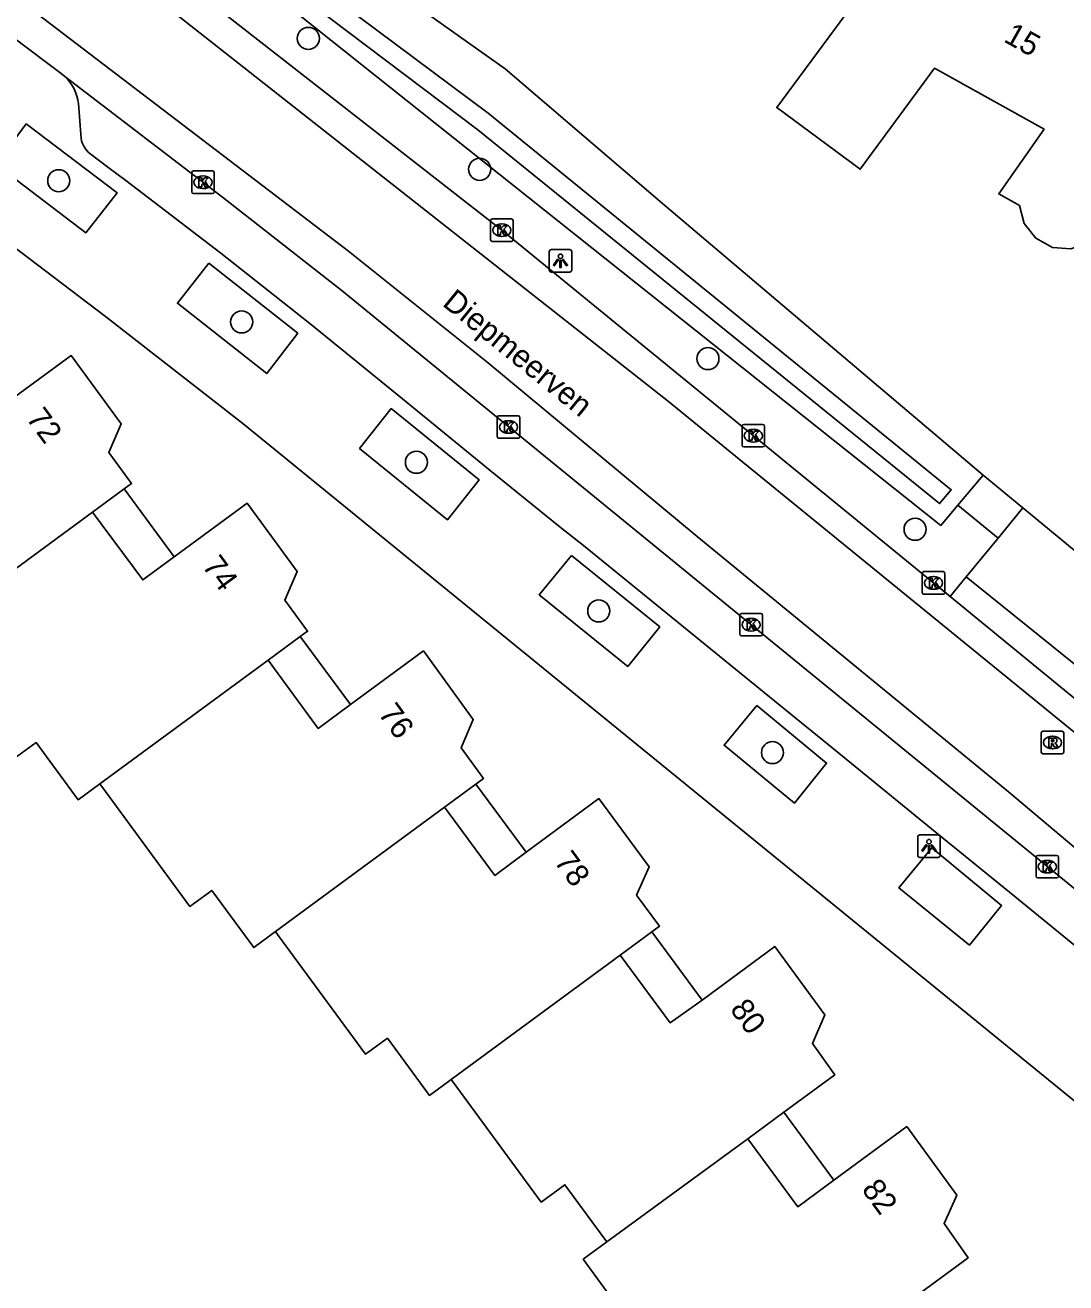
# Model space of a CAD drawing. Extents: x 163427 to 164190, y 380331 to 381641.
# Drawn here: x 163847.7 to 163893.8, y 381365.1 to 381420.9 of the extents above; entities that cross this region are included whole.
import ezdxf

# ---------------------------------------------------------------- set-up
doc = ezdxf.new("R2010")
doc.units = 0
for name, color, linetype in [('IMGEO_Boom', 7, 'Continuous'), ('IMGEO_Erf', 7, 'Continuous'), ('IMGEO_Groenvoorziening', 7, 'Continuous'), ('IMGEO_Kolk', 7, 'Continuous'), ('IMGEO_Lichtpunt', 7, 'Continuous'), ('IMGEO_Openbare_ruimte_label', 7, 'Continuous'), ('IMGEO_Pand', 7, 'Continuous'), ('IMGEO_Pand_nummerreeks', 7, 'Continuous'), ('IMGEO_Pand_overbouw', 7, 'Continuous'), ('IMGEO_Rijbaan_lokaal_gesloten', 7, 'Continuous'), ('IMGEO_Rioolput', 7, 'Continuous'), ('IMGEO_Voetpad_open', 7, 'Continuous'), ('IMGEO_Waterloop', 7, 'Continuous')]:
    doc.layers.add(name, color=color, linetype=linetype)

msp = doc.modelspace()

# ---------------------------------------------------------------- linework, layer by layer
at = {"layer": 'IMGEO_Boom'}
for centre in [(163860.226, 381420.29), (163867.822, 381414.488), (163849.16, 381413.981), (163857.271, 381407.72), (163877.945, 381406.096), (163865.02, 381401.498), (163887.13, 381398.526), (163873.101, 381394.905), (163880.806, 381388.626)]:
    msp.add_circle(centre, 0.489, dxfattribs=at)
at = {"layer": 'IMGEO_Erf'}
msp.add_lwpolyline([(163856.758, 381427.116), (163861.454, 381424.262), (163868.947, 381418.942), (163875.935, 381412.973), (163890.15, 381400.921)], dxfattribs=at)
at = {"layer": 'IMGEO_Groenvoorziening'}
for points in [[(163855.303, 381426.318), (163855.256, 381426.21), (163855.219, 381426.098), (163855.191, 381425.983), (163855.173, 381425.867), (163855.165, 381425.749), (163855.167, 381425.631), (163855.179, 381425.514), (163855.2, 381425.398), (163855.232, 381425.285), (163855.273, 381425.174), (163855.324, 381425.067), (163855.383, 381424.966), (163855.45, 381424.869), (163855.526, 381424.779), (163855.609, 381424.695), (163855.699, 381424.618), (163855.795, 381424.55), (163888.267, 381398.701), (163889.022, 381399.591)], [(163889.022, 381399.591), (163890.15, 381400.921)], [(163890.15, 381400.921), (163891.905, 381399.473)], [(163890.812, 381398.139), (163889.022, 381399.591)]]:
    msp.add_lwpolyline(points, dxfattribs=at)
at = {"layer": 'IMGEO_Kolk'}
for p, q in [((163855.054, 381413.489), (163855.054, 381414.341)), ((163855.129, 381414.415), (163855.981, 381414.415)), ((163855.542, 381414.195), (163855.567, 381414.195)), ((163856.055, 381414.341), (163856.055, 381413.489)), ((163855.565, 381413.635), (163855.54, 381413.635)), ((163855.981, 381413.415), (163855.129, 381413.415)), ((163868.306, 381411.362), (163868.306, 381412.214)), ((163868.381, 381412.288), (163869.233, 381412.288)), ((163868.794, 381412.068), (163868.819, 381412.068)), ((163869.307, 381412.214), (163869.307, 381411.362)), ((163868.817, 381411.508), (163868.792, 381411.508)), ((163869.233, 381411.288), (163868.381, 381411.288)), ((163868.677, 381403.561), (163869.529, 381403.561)), ((163868.602, 381402.635), (163868.602, 381403.487)), ((163869.09, 381403.341), (163869.115, 381403.341)), ((163869.603, 381403.487), (163869.603, 381402.635)), ((163879.456, 381402.25), (163879.456, 381403.102)), ((163879.531, 381403.176), (163880.383, 381403.176)), ((163880.457, 381403.102), (163880.457, 381402.25)), ((163869.529, 381402.561), (163868.677, 381402.561)), ((163869.113, 381402.781), (163869.088, 381402.781)), ((163879.944, 381402.956), (163879.969, 381402.956)), ((163880.383, 381402.176), (163879.531, 381402.176)), ((163879.967, 381402.396), (163879.942, 381402.396)), ((163887.446, 381395.721), (163887.446, 381396.573)), ((163887.521, 381396.647), (163888.373, 381396.647)), ((163887.934, 381396.427), (163887.959, 381396.427)), ((163888.447, 381396.573), (163888.447, 381395.721)), ((163887.957, 381395.867), (163887.932, 381395.867)), ((163888.373, 381395.647), (163887.521, 381395.647)), ((163879.357, 381393.869), (163879.357, 381394.721)), ((163879.432, 381394.795), (163880.284, 381394.795)), ((163880.358, 381394.721), (163880.358, 381393.869)), ((163879.845, 381394.575), (163879.87, 381394.575)), ((163880.284, 381393.795), (163879.432, 381393.795)), ((163879.868, 381394.015), (163879.843, 381394.015)), ((163892.565, 381384.067), (163893.417, 381384.067)), ((163892.49, 381383.141), (163892.49, 381383.993)), ((163892.978, 381383.847), (163893.003, 381383.847)), ((163893.491, 381383.993), (163893.491, 381383.141)), ((163893.417, 381383.067), (163892.565, 381383.067)), ((163893.001, 381383.287), (163892.976, 381383.287))]:
    msp.add_line(p, q, dxfattribs=at)
for points in [[(163855.054, 381413.489), (163855.054, 381414.341)], [(163855.129, 381414.415), (163855.981, 381414.415)], [(163856.055, 381414.341), (163856.055, 381413.489)], [(163855.375, 381414.115), (163855.498, 381414.115), (163855.498, 381413.964), (163855.628, 381414.115), (163855.792, 381414.115), (163855.646, 381413.964), (163855.799, 381413.715), (163855.647, 381413.715), (163855.562, 381413.879), (163855.498, 381413.812), (163855.498, 381413.715), (163855.375, 381413.715), (163855.375, 381414.115)], [(163855.981, 381413.415), (163855.129, 381413.415)], [(163868.306, 381411.362), (163868.306, 381412.214)], [(163868.381, 381412.288), (163869.233, 381412.288)], [(163868.627, 381411.988), (163868.75, 381411.988), (163868.75, 381411.837), (163868.88, 381411.988), (163869.044, 381411.988), (163868.898, 381411.837), (163869.051, 381411.588), (163868.899, 381411.588), (163868.814, 381411.752), (163868.75, 381411.685), (163868.75, 381411.588), (163868.627, 381411.588), (163868.627, 381411.988)], [(163869.307, 381412.214), (163869.307, 381411.362)], [(163869.233, 381411.288), (163868.381, 381411.288)], [(163868.677, 381403.561), (163869.529, 381403.561)], [(163868.602, 381402.635), (163868.602, 381403.487)], [(163868.923, 381403.261), (163869.046, 381403.261), (163869.046, 381403.11), (163869.176, 381403.261), (163869.34, 381403.261), (163869.194, 381403.11), (163869.347, 381402.861), (163869.195, 381402.861), (163869.11, 381403.025), (163869.046, 381402.958), (163869.046, 381402.861), (163868.923, 381402.861), (163868.923, 381403.261)], [(163869.603, 381403.487), (163869.603, 381402.635)], [(163879.456, 381402.25), (163879.456, 381403.102)], [(163879.531, 381403.176), (163880.383, 381403.176)], [(163880.457, 381403.102), (163880.457, 381402.25)], [(163869.529, 381402.561), (163868.677, 381402.561)], [(163879.777, 381402.876), (163879.9, 381402.876), (163879.9, 381402.725), (163880.03, 381402.876), (163880.194, 381402.876), (163880.048, 381402.725), (163880.201, 381402.476), (163880.049, 381402.476), (163879.964, 381402.64), (163879.9, 381402.573), (163879.9, 381402.476), (163879.777, 381402.476), (163879.777, 381402.876)], [(163880.383, 381402.176), (163879.531, 381402.176)], [(163887.446, 381395.721), (163887.446, 381396.573)], [(163887.521, 381396.647), (163888.373, 381396.647)], [(163887.767, 381396.347), (163887.89, 381396.347), (163887.89, 381396.196), (163888.02, 381396.347), (163888.184, 381396.347), (163888.038, 381396.196), (163888.191, 381395.947), (163888.039, 381395.947), (163887.954, 381396.111), (163887.89, 381396.044), (163887.89, 381395.947), (163887.767, 381395.947), (163887.767, 381396.347)], [(163888.447, 381396.573), (163888.447, 381395.721)], [(163888.373, 381395.647), (163887.521, 381395.647)], [(163879.357, 381393.869), (163879.357, 381394.721)], [(163879.432, 381394.795), (163880.284, 381394.795)], [(163880.358, 381394.721), (163880.358, 381393.869)], [(163879.678, 381394.495), (163879.801, 381394.495), (163879.801, 381394.344), (163879.931, 381394.495), (163880.095, 381394.495), (163879.949, 381394.344), (163880.102, 381394.095), (163879.95, 381394.095), (163879.865, 381394.259), (163879.801, 381394.192), (163879.801, 381394.095), (163879.678, 381394.095), (163879.678, 381394.495)], [(163880.284, 381393.795), (163879.432, 381393.795)], [(163892.565, 381384.067), (163893.417, 381384.067)], [(163892.49, 381383.141), (163892.49, 381383.993)], [(163892.811, 381383.767), (163892.934, 381383.767), (163892.934, 381383.616), (163893.064, 381383.767), (163893.228, 381383.767), (163893.082, 381383.616), (163893.235, 381383.367), (163893.083, 381383.367), (163892.998, 381383.531), (163892.934, 381383.464), (163892.934, 381383.367), (163892.811, 381383.367), (163892.811, 381383.767)], [(163893.491, 381383.993), (163893.491, 381383.141)], [(163893.417, 381383.067), (163892.565, 381383.067)]]:
    msp.add_lwpolyline(points, dxfattribs=at)
for centre, start, end in [((163855.131, 381414.339), 91.552, 178.448), ((163855.131, 381414.339), 91.552, 178.448), ((163855.979, 381414.339), 1.552, 88.448), ((163855.979, 381414.339), 1.552, 88.448), ((163855.131, 381413.491), 181.552, 268.448), ((163855.131, 381413.491), 181.552, 268.448), ((163855.979, 381413.491), 271.552, 358.448), ((163855.979, 381413.491), 271.552, 358.448), ((163868.383, 381412.212), 91.552, 178.448), ((163868.383, 381412.212), 91.552, 178.448), ((163869.231, 381412.212), 1.552, 88.448), ((163869.231, 381412.212), 1.552, 88.448), ((163868.383, 381411.364), 181.552, 268.448), ((163868.383, 381411.364), 181.552, 268.448), ((163869.231, 381411.364), 271.552, 358.448), ((163869.231, 381411.364), 271.552, 358.448), ((163868.679, 381403.485), 91.552, 178.448), ((163868.679, 381403.485), 91.552, 178.448), ((163869.527, 381403.485), 1.552, 88.448), ((163869.527, 381403.485), 1.552, 88.448), ((163879.533, 381403.1), 91.552, 178.448), ((163879.533, 381403.1), 91.552, 178.448), ((163880.381, 381403.1), 1.552, 88.448), ((163880.381, 381403.1), 1.552, 88.448), ((163868.679, 381402.637), 181.552, 268.448), ((163868.679, 381402.637), 181.552, 268.448), ((163869.527, 381402.637), 271.552, 358.448), ((163869.527, 381402.637), 271.552, 358.448), ((163879.533, 381402.252), 181.552, 268.448), ((163879.533, 381402.252), 181.552, 268.448), ((163880.381, 381402.252), 271.552, 358.448), ((163880.381, 381402.252), 271.552, 358.448), ((163887.523, 381396.571), 91.552, 178.448), ((163887.523, 381396.571), 91.552, 178.448), ((163888.371, 381396.571), 1.552, 88.448), ((163888.371, 381396.571), 1.552, 88.448), ((163887.523, 381395.723), 181.552, 268.448), ((163887.523, 381395.723), 181.552, 268.448), ((163888.371, 381395.723), 271.552, 358.448), ((163888.371, 381395.723), 271.552, 358.448), ((163879.434, 381394.719), 91.552, 178.448), ((163879.434, 381394.719), 91.552, 178.448), ((163880.282, 381394.719), 1.552, 88.448), ((163880.282, 381394.719), 1.552, 88.448), ((163879.434, 381393.871), 181.552, 268.448), ((163879.434, 381393.871), 181.552, 268.448), ((163880.282, 381393.871), 271.552, 358.448), ((163880.282, 381393.871), 271.552, 358.448), ((163892.567, 381383.991), 91.552, 178.448), ((163892.567, 381383.991), 91.552, 178.448), ((163893.415, 381383.991), 1.552, 88.448), ((163893.415, 381383.991), 1.552, 88.448), ((163892.567, 381383.143), 181.552, 268.448), ((163892.567, 381383.143), 181.552, 268.448), ((163893.415, 381383.143), 271.552, 358.448), ((163893.415, 381383.143), 271.552, 358.448)]:
    msp.add_arc(centre, 0.0765, start, end, dxfattribs=at)
for centre, major_axis, ratio, start_param, end_param in [((163855.541, 381413.915), (-0.387, 0.002), 0.722429, 4.712389, 7.853982), ((163855.566, 381413.915), (-0.39, 0.002), 0.717154, 1.570796, 4.712389), ((163868.793, 381411.788), (-0.387, 0.002), 0.722429, 4.712389, 7.853982), ((163868.818, 381411.788), (-0.39, 0.002), 0.717154, 1.570796, 4.712389), ((163869.089, 381403.061), (-0.387, 0.002), 0.722429, 4.712389, 7.853982), ((163869.114, 381403.061), (-0.39, 0.002), 0.717154, 1.570796, 4.712389), ((163879.943, 381402.676), (-0.387, 0.002), 0.722429, 4.712389, 7.853982), ((163879.968, 381402.676), (-0.39, 0.002), 0.717154, 1.570796, 4.712389), ((163887.933, 381396.147), (-0.387, 0.002), 0.722429, 4.712389, 7.853982), ((163887.958, 381396.147), (-0.39, 0.002), 0.717154, 1.570796, 4.712389), ((163879.844, 381394.295), (-0.387, 0.002), 0.722429, 4.712389, 7.853982), ((163879.869, 381394.295), (-0.39, 0.002), 0.717154, 1.570796, 4.712389), ((163892.977, 381383.567), (-0.387, 0.002), 0.722429, 4.712389, 7.853982), ((163893.002, 381383.567), (-0.39, 0.002), 0.717154, 1.570796, 4.712389)]:
    msp.add_ellipse(centre, major_axis=major_axis, ratio=ratio, start_param=start_param, end_param=end_param, dxfattribs=at)
at = {"layer": 'IMGEO_Lichtpunt'}
for p, q in [((163870.907, 381410.833), (163870.907, 381410.026)), ((163870.907, 381410.833), (163870.907, 381410.026)), ((163871.809, 381410.928), (163871.001, 381410.928)), ((163871.809, 381410.928), (163871.001, 381410.928)), ((163871.903, 381410.026), (163871.903, 381410.833)), ((163871.903, 381410.026), (163871.903, 381410.833)), ((163871.001, 381409.932), (163871.809, 381409.932)), ((163871.001, 381409.932), (163871.809, 381409.932)), ((163887.245, 381384.878), (163887.245, 381384.071)), ((163887.245, 381384.878), (163887.245, 381384.071)), ((163888.147, 381384.973), (163887.339, 381384.973)), ((163888.147, 381384.973), (163887.339, 381384.973)), ((163888.241, 381384.071), (163888.241, 381384.878)), ((163888.241, 381384.071), (163888.241, 381384.878)), ((163887.339, 381383.977), (163888.147, 381383.977)), ((163887.339, 381383.977), (163888.147, 381383.977))]:
    msp.add_line(p, q, dxfattribs=at)
for points in [[(163871.281, 381410.497), (163871.32, 381410.469), (163871.132, 381410.207), (163871.094, 381410.234), (163871.281, 381410.497)], [(163871.383, 381410.449), (163871.43, 381410.449), (163871.43, 381410.127), (163871.383, 381410.127), (163871.383, 381410.449)], [(163871.493, 381410.469), (163871.531, 381410.496), (163871.718, 381410.234), (163871.679, 381410.206), (163871.493, 381410.469)], [(163887.619, 381384.542), (163887.658, 381384.514), (163887.47, 381384.252), (163887.432, 381384.279), (163887.619, 381384.542)], [(163887.721, 381384.494), (163887.768, 381384.494), (163887.768, 381384.172), (163887.721, 381384.172), (163887.721, 381384.494)], [(163887.831, 381384.514), (163887.869, 381384.541), (163888.056, 381384.279), (163888.017, 381384.251), (163887.831, 381384.514)]]:
    msp.add_lwpolyline(points, dxfattribs=at)
for centre in [(163871.406, 381410.631), (163887.744, 381384.676)]:
    msp.add_circle(centre, 0.0994, dxfattribs=at)
for centre, start, end in [((163871.001, 381410.833), 90, 180), ((163871.001, 381410.833), 90, 180), ((163871.809, 381410.833), 0, 90), ((163871.809, 381410.833), 0, 90), ((163871.001, 381410.026), 180, 270), ((163871.001, 381410.026), 180, 270), ((163871.809, 381410.026), 270, 0), ((163871.809, 381410.026), 270, 360), ((163887.339, 381384.878), 90, 180), ((163887.339, 381384.878), 90, 180), ((163888.147, 381384.878), 0, 90), ((163888.147, 381384.878), 0, 90), ((163887.339, 381384.071), 180, 270), ((163887.339, 381384.071), 180, 270), ((163888.147, 381384.071), 270, 0), ((163888.147, 381384.071), 270, 360)]:
    msp.add_arc(centre, 0.0946, start, end, dxfattribs=at)
at = {"layer": 'IMGEO_Pand'}
for points in [[(163902.213, 381412.064), (163897.812, 381414.49), (163895.741, 381410.721), (163894.829, 381411.224), (163894.04, 381410.957), (163893.215, 381411.027), (163892.475, 381411.43), (163891.961, 381412.085), (163891.751, 381412.88), (163890.835, 381413.398), (163892.849, 381416.261), (163887.994, 381418.971), (163884.698, 381414.489), (163880.997, 381417.224), (163889.175, 381428.294), (163894.787, 381425.22), (163896.627, 381428.557), (163903.405, 381424.818), (163902.414, 381423.022), (163905.303, 381421.428), (163904.457, 381419.895), (163906.048, 381419.017), (163902.213, 381412.064)], [(163842.898, 381405.878), (163845.104, 381402.862), (163846.481, 381403.869), (163849.712, 381406.232), (163851.934, 381403.197), (163851.385, 381401.925), (163852.391, 381400.561), (163852.061, 381400.318), (163850.664, 381399.291)], [(163850.664, 381399.291), (163852.885, 381396.278), (163854.281, 381397.307), (163857.508, 381399.686), (163859.732, 381396.657), (163859.181, 381395.383), (163860.193, 381394.007), (163859.871, 381393.77), (163858.441, 381392.72)], [(163850.664, 381399.291), (163843.195, 381393.797)], [(163850.984, 381387.241), (163850.017, 381386.531), (163848.154, 381389.068), (163847.188, 381388.358), (163843.284, 381393.675), (163843.195, 381393.797)], [(163858.441, 381392.72), (163860.663, 381389.7), (163862.092, 381390.752), (163865.327, 381393.132), (163867.54, 381390.09), (163866.997, 381388.83), (163867.988, 381387.47), (163867.657, 381387.226), (163866.26, 381386.198)], [(163858.441, 381392.72), (163850.984, 381387.241)], [(163858.773, 381380.687), (163857.807, 381379.976), (163855.944, 381382.513), (163854.977, 381381.803), (163851.073, 381387.12), (163850.984, 381387.241)], [(163866.26, 381386.198), (163868.491, 381383.175), (163869.886, 381384.205), (163873.108, 381386.583), (163875.339, 381383.553), (163874.777, 381382.297), (163875.793, 381380.927), (163875.455, 381380.678), (163874.047, 381379.642)], [(163858.773, 381380.687), (163866.26, 381386.198)], [(163866.562, 381374.131), (163865.596, 381373.42), (163863.733, 381375.958), (163862.766, 381375.248), (163858.862, 381380.565), (163858.773, 381380.687)], [(163874.047, 381379.642), (163866.562, 381374.131)], [(163874.047, 381379.642), (163876.271, 381376.635), (163877.684, 381377.653), (163880.91, 381380.03), (163883.133, 381376.99), (163882.574, 381375.728), (163883.574, 381374.343), (163881.308, 381372.68), (163879.706, 381371.504)], [(163873.466, 381366.924), (163873.377, 381367.045), (163871.603, 381369.462), (163870.555, 381368.693), (163866.651, 381374.009), (163866.562, 381374.131)], [(163879.706, 381371.504), (163881.926, 381368.486), (163883.527, 381369.664), (163886.756, 381372.04), (163888.973, 381369.002), (163888.413, 381367.744), (163889.482, 381366.228), (163879.411, 381358.829), (163877.459, 381361.487), (163876.411, 381360.718), (163873.451, 381364.749), (163872.419, 381366.155), (163873.466, 381366.924)], [(163873.466, 381366.924), (163879.706, 381371.504)]]:
    msp.add_lwpolyline(points, dxfattribs=at)
at = {"layer": 'IMGEO_Pand_overbouw'}
for points in [[(163852.061, 381400.318), (163850.664, 381399.291), (163852.885, 381396.278), (163854.281, 381397.307)], [(163859.871, 381393.77), (163858.441, 381392.72), (163860.663, 381389.7), (163862.092, 381390.752)], [(163867.657, 381387.226), (163866.26, 381386.198), (163868.491, 381383.175), (163869.886, 381384.205)], [(163875.455, 381380.678), (163874.047, 381379.642), (163876.271, 381376.635), (163877.684, 381377.653)], [(163881.308, 381372.68), (163879.706, 381371.504), (163881.926, 381368.486), (163883.527, 381369.664)]]:
    msp.add_lwpolyline(points, close=True, dxfattribs=at)
at = {"layer": 'IMGEO_Rijbaan_lokaal_gesloten'}
for points in [[(163712.408, 381497.746), (163724.81, 381492.736), (163743.644, 381483.934), (163766.443, 381472.53), (163780.444, 381464.999), (163785.277, 381462.271), (163803.377, 381451.63), (163810.77, 381447.112), (163827.662, 381436.066), (163844.931, 381423.887), (163862.01, 381410.858), (163868.144, 381405.949), (163877.464, 381398.208), (163891.264, 381386.878), (163901.361, 381378.381), (163902.433, 381377.241), (163901.472, 381376.366)], [(163841.848, 381430.533), (163854.116, 381421.564), (163876.198, 381404.193), (163879.891, 381401.183), (163901.267, 381383.762), (163907.4, 381377.437), (163911.836, 381371.772), (163914.855, 381366.58), (163916.89, 381361.86), (163918.27, 381356.954), (163928.731, 381319.775), (163929.065, 381319.87), (163929.681, 381317.703), (163929.322, 381317.601), (163935.871, 381293.48), (163936.342, 381291.876), (163937.807, 381292.203)], [(163849.426, 381418.607), (163849.274, 381418.732), (163845.02, 381421.91), (163842.667, 381423.638), (163835.234, 381428.992)], [(163888.681, 381395.546), (163868.807, 381411.787), (163856.503, 381421.381), (163855.42, 381422.193)], [(163849.426, 381418.607), (163856.415, 381413.258), (163861.726, 381409.101), (163899.144, 381378.545)], [(163895.146, 381390.26), (163888.681, 381395.546)]]:
    msp.add_lwpolyline(points, dxfattribs=at)
at = {"layer": 'IMGEO_Rioolput'}
for p, q in [((163892.721, 381388.645), (163892.721, 381389.497)), ((163892.796, 381389.571), (163893.648, 381389.571)), ((163893.209, 381389.351), (163893.234, 381389.351)), ((163893.722, 381389.497), (163893.722, 381388.645)), ((163893.648, 381388.571), (163892.796, 381388.571)), ((163893.232, 381388.791), (163893.207, 381388.791))]:
    msp.add_line(p, q, dxfattribs=at)
for points in [[(163892.721, 381388.645), (163892.721, 381389.497)], [(163892.796, 381389.571), (163893.648, 381389.571)], [(163893.31, 381389.269), (163893.058, 381389.271), (163893.058, 381388.871)], [(163893.236, 381389.19), (163893.182, 381389.19), (163893.182, 381389.109)], [(163893.182, 381389.109), (163893.234, 381389.109)], [(163893.722, 381389.497), (163893.722, 381388.645)], [(163893.648, 381388.571), (163892.796, 381388.571)], [(163893.058, 381388.871), (163893.182, 381388.871), (163893.182, 381389.033), (163893.193, 381389.033)], [(163893.24, 381389.004), (163893.311, 381388.871), (163893.451, 381388.871), (163893.386, 381388.997)]]:
    msp.add_lwpolyline(points, dxfattribs=at)
for centre, radius, start, end in [((163892.798, 381389.495), 0.0765, 91.552, 178.448), ((163892.798, 381389.495), 0.0765, 91.552, 178.448), ((163893.218, 381389.298), 0.19, 274.7715, 282.9687), ((163893.242, 381389.094), 0.0964, 77.0061, 93.1865), ((163893.256, 381389.151), 0.0378, 276.6634, 79.6772), ((163893.309, 381389.159), 0.109, 350.3612, 89.416), ((163893.307, 381389.159), 0.112, 277.5842, 350.9817), ((163893.291, 381388.944), 0.108, 29.5134, 73.7905), ((163893.646, 381389.495), 0.0765, 1.552, 88.448), ((163893.646, 381389.495), 0.0765, 1.552, 88.448), ((163892.798, 381388.647), 0.0765, 181.552, 268.448), ((163892.798, 381388.647), 0.0765, 181.552, 268.448), ((163893.192, 381388.98), 0.0533, 26.0293, 88.6989), ((163893.646, 381388.647), 0.0765, 271.552, 358.448), ((163893.646, 381388.647), 0.0765, 271.552, 358.448)]:
    msp.add_arc(centre, radius, start, end, dxfattribs=at)
for centre, major_axis, ratio, start_param, end_param in [((163893.208, 381389.071), (-0.387, 0.002), 0.722429, 4.712389, 7.853982), ((163893.233, 381389.071), (-0.39, 0.002), 0.717154, 1.570796, 4.712389)]:
    msp.add_ellipse(centre, major_axis=major_axis, ratio=ratio, start_param=start_param, end_param=end_param, dxfattribs=at)
at = {"layer": 'IMGEO_Voetpad_open'}
for points in [[(163897.514, 381370.475), (163857.324, 381403.21), (163851.227, 381407.961), (163844.818, 381412.831), (163838.787, 381417.275)], [(163850.156, 381415.851), (163850.032, 381417.399)], [(163847.721, 381416.499), (163851.747, 381413.452), (163850.363, 381411.672), (163846.372, 381414.702), (163847.721, 381416.499)], [(163895.666, 381378.887), (163891.555, 381382.236), (163887.861, 381385.245), (163883.753, 381388.592), (163880.438, 381391.293), (163876.32, 381394.648), (163872.424, 381397.808), (163871.394, 381398.618), (163868.294, 381401.138), (163864.399, 381404.304), (163860.286, 381407.648), (163856.343, 381410.772), (163852.14, 381413.991), (163851.342, 381414.59), (163850.543, 381415.186)], [(163855.819, 381410.33), (163859.76, 381407.216), (163858.381, 381405.433), (163854.422, 381408.547), (163855.819, 381410.33)], [(163862.488, 381402.106), (163863.902, 381403.877), (163867.807, 381400.717), (163866.391, 381398.942), (163862.488, 381402.106)], [(163891.905, 381399.473), (163890.812, 381398.139)], [(163891.905, 381399.473), (163898.316, 381394.186)], [(163890.812, 381398.139), (163889.4, 381396.416)], [(163871.9, 381397.371), (163875.805, 381394.196), (163874.386, 381392.442), (163870.466, 381395.627), (163871.9, 381397.371)], [(163889.4, 381396.416), (163888.681, 381395.546)], [(163889.4, 381396.416), (163895.852, 381391.216)], [(163880.106, 381390.718), (163883.205, 381388.157), (163881.782, 381386.387), (163878.663, 381388.948), (163880.106, 381390.718)], [(163887.877, 381384.408), (163890.967, 381381.839), (163889.542, 381380.086), (163886.415, 381382.623), (163887.877, 381384.408)]]:
    msp.add_lwpolyline(points, dxfattribs=at)
for centre, radius, start, end in [((163848.143, 381417.207), 1.899, 5.791, 47.4908), ((163851.219, 381416.025), 1.078, 189.2812, 231.1137)]:
    msp.add_arc(centre, radius, start, end, dxfattribs=at)
at = {"layer": 'IMGEO_Waterloop'}
msp.add_lwpolyline([(163856.698, 381425.559), (163868.2, 381416.973), (163888.731, 381400.281), (163888.218, 381399.665), (163867.748, 381416.234), (163856.246, 381424.922), (163856.698, 381425.559)], dxfattribs=at)

# ---------------------------------------------------------------- texts
at = {"layer": 'IMGEO_Openbare_ruimte_label'}
msp.add_text('Diepmeerven', height=1, rotation=320.8839, dxfattribs=at).set_placement((163866.125, 381408.475))
at = {"layer": 'IMGEO_Pand_nummerreeks'}
for s, rotation, p in [('15', 330.8303, (163891.008, 381420.174)), ('72', 306.2107, (163847.686, 381403.446)), ('74', 306.2852, (163855.487, 381396.897)), ('76', 306.0331, (163863.294, 381390.35)), ('78', 306.3654, (163871.094, 381383.788)), ('80', 306.1763, (163878.889, 381377.239)), ('82', 306.119, (163884.727, 381369.256))]:
    msp.add_text(s, height=1, rotation=rotation, dxfattribs=at).set_placement(p)

doc.saveas('drawing.dxf')
